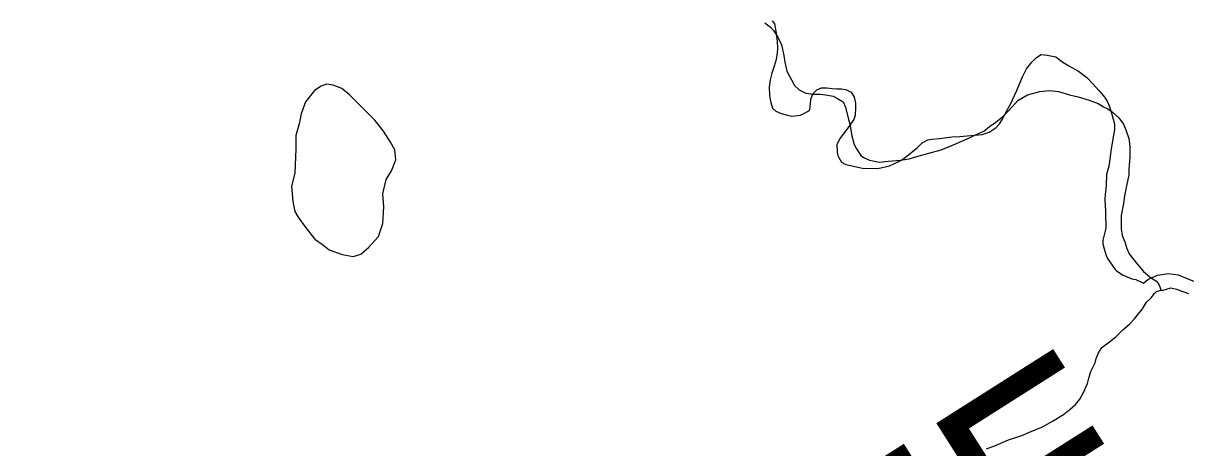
# Model space of a CAD drawing. Extents: x 2001466 to 31450019, y -30647475 to 847247.
# Drawn here: x 2058080 to 2060195, y 759460 to 760233 of the extents above; entities that cross this region are included whole.
import ezdxf

# ---------------------------------------------------------------- set-up
doc = ezdxf.new("R2010")
doc.units = 0
for name, color, linetype in [('Exist Boundary Political City Limit New', 7, 'Continuous'), ('Exist Hydrographic Lake Shore Label', 7, 'Continuous'), ('Exist Hydrographic Misc Water Feature', 7, 'Continuous'), ('Map Preparation Boundary City Limit Buffer Line', 7, 'Continuous')]:
    doc.layers.add(name, color=color, linetype=linetype)

msp = doc.modelspace()

# ---------------------------------------------------------------- linework, layer by layer
at = {"layer": 'Exist Boundary Political City Limit New'}
for points in [[(2059442.9, 760237), (2059446.8, 760231.3), (2059450.1, 760214.5), (2059451.6, 760199.3), (2059452.2, 760187.1), (2059451.9, 760178.4), (2059449.6, 760166.5), (2059446.4, 760154.1), (2059442.2, 760141.5), (2059438.8, 760129.5), (2059437.1, 760116.3), (2059437.8, 760101.8), (2059438.5, 760096.5), (2059439.9, 760088.2), (2059443.1, 760077.8), (2059449, 760072.2), (2059459, 760068), (2059470.4, 760065), (2059478.5, 760063.5), (2059494.1, 760065), (2059502.9, 760069.6), (2059506.9, 760071.6), (2059510.8, 760074.6), (2059511, 760076.4), (2059512.1, 760085.7), (2059512.8, 760093.6), (2059516.8, 760104.1), (2059523.8, 760111.5), (2059532.6, 760115.1), (2059542, 760115), (2059551.8, 760113.5), (2059560.2, 760113.2), (2059568.6, 760113.3), (2059578, 760111.4), (2059586.2, 760107.2), (2059592, 760098.2), (2059594.2, 760086.8), (2059594.1, 760078.5), (2059593.6, 760065.2), (2059591.5, 760057.3), (2059577.9, 760038.3), (2059565.8, 760022.9), (2059560.4, 760011), (2059561.1, 760000), (2059561.4, 759993.2), (2059564.2, 759988.1), (2059568.9, 759979.9), (2059576.6, 759975.6), (2059607.2, 759968.8), (2059635.1, 759968), (2059656.4, 759973.2), (2059671.9, 759980.5), (2059677.8, 759983.4), (2059687.5, 759990.7), (2059706.8, 760006.3), (2059715.5, 760014.8), (2059726.1, 760020.2), (2059732.9, 760021.7), (2059746.8, 760022.8), (2059769.5, 760025.9), (2059783.8, 760026.4), (2059824.9, 760030.3), (2059837.2, 760034.5), (2059850.1, 760042.7), (2059856.4, 760049.5), (2059861.8, 760057.9), (2059868.5, 760071), (2059876.5, 760085.4), (2059887.4, 760108.9), (2059898.1, 760135.1), (2059905.1, 760149.4), (2059915.2, 760161.7), (2059923.6, 760170), (2059932, 760175.4), (2059943, 760174.6), (2059958.9, 760171.1), (2059969.6, 760163.1), (2059982.6, 760155), (2060000, 760145.2), (2060015.2, 760133.6), (2060026.8, 760121.7), (2060037, 760110.1), (2060045.2, 760100.2)], [(2060045.2, 760100.2), (2060051.4, 760092.2), (2060055.4, 760084.1), (2060059, 760073.4), (2060065.4, 760049.7), (2060065.6, 760038.6), (2060063.9, 760028.8), (2060061.6, 760018.3), (2060058.6, 760000), (2060057.4, 759989.2), (2060055.2, 759972.7), (2060051.1, 759957.5), (2060050.5, 759938), (2060049.1, 759924.2), (2060048.8, 759921.3), (2060048.2, 759910.9), (2060049.1, 759890.8), (2060048.9, 759880.5), (2060049.9, 759865.6), (2060049.8, 759859.4), (2060045.9, 759845), (2060044.5, 759837.6), (2060044.2, 759831), (2060046.6, 759821.9), (2060050.1, 759809.6), (2060053, 759804.1), (2060066.5, 759784.5), (2060068.9, 759782.1), (2060081.4, 759774.3), (2060097, 759767.5), (2060104.6, 759766.3), (2060118, 759759.7), (2060126, 759765.9), (2060143.5, 759774), (2060162.9, 759777), (2060181.5, 759774.5), (2060214.1, 759761.5)]]:
    msp.add_lwpolyline(points, dxfattribs=at)
at = {"layer": 'Exist Hydrographic Misc Water Feature'}
for points in [[(2059429.3, 760233.2), (2059439.6, 760225.2), (2059445.3, 760219.4), (2059453.1, 760207.3), (2059459.3, 760193.3), (2059463.6, 760173.6), (2059465.4, 760161.6), (2059469.5, 760145.6), (2059477.5, 760129.4), (2059483.5, 760119.5), (2059491.5, 760111.4), (2059503.8, 760105.5), (2059517.9, 760103.4), (2059529.8, 760103.6), (2059543.9, 760101.4), (2059553.8, 760099.5), (2059561.6, 760095.5), (2059571.6, 760089.5), (2059575.9, 760079.5), (2059581.7, 760057.6), (2059583.7, 760049.5), (2059586, 760037.8), (2059587.6, 760027.9), (2059591.7, 760011.8), (2059596, 760003.9), (2059603.8, 759991.7), (2059610, 759987.6), (2059619.8, 759983.6), (2059637.9, 759979.7), (2059653.9, 759981.7), (2059676, 759983.6), (2059691.6, 759985.7), (2059705.9, 759990), (2059727.7, 759996.1), (2059750, 760002), (2059769.5, 760010), (2059788, 760018.2), (2059801.7, 760024.2), (2059813.8, 760030.1), (2059827.9, 760036.1), (2059837.8, 760044.3), (2059849.7, 760052.2), (2059861.6, 760062.1), (2059873.9, 760074.1), (2059889.5, 760092), (2059907.3, 760102.3), (2059929.6, 760108.2), (2059947.5, 760110.4), (2059963.7, 760108.3), (2059983.6, 760102.5), (2059999.4, 760098.5), (2060019.7, 760092.5), (2060035.7, 760086.5), (2060045.7, 760080.5), (2060053.5, 760076.5), (2060061.9, 760070.4), (2060073.4, 760060.5), (2060081.6, 760048.7), (2060085.9, 760038.7), (2060091.8, 760022.8), (2060093.7, 760008.7), (2060093.7, 759988.8), (2060091.8, 759966.8), (2060091.8, 759956.6), (2060087.5, 759936.6), (2060083.6, 759918.6), (2060081.8, 759904.6), (2060077.7, 759882.5), (2060077.9, 759870.7), (2060077.9, 759858.6), (2060079.7, 759846.5), (2060084.3, 759834.5), (2060088.2, 759822.5), (2060092, 759812.7), (2060098, 759804.9), (2060108.2, 759792.7)], [(2058574.3, 759959.6), (2058568.1, 759935.8), (2058570.2, 759907.9), (2058574, 759889.9), (2058580.4, 759879.6), (2058594.1, 759860.1), (2058610.3, 759839.8), (2058624.3, 759829.9), (2058636.4, 759820), (2058660, 759811.9), (2058680.3, 759808.1), (2058694, 759812), (2058708.4, 759824.1), (2058726.2, 759844.1), (2058734, 759868.1), (2058736, 759898.2), (2058734, 759922), (2058740.1, 759947.9), (2058750, 759964.2), (2058758, 759984.1), (2058755.9, 760002.3), (2058747.9, 760016), (2058735.6, 760036.2), (2058719.8, 760056), (2058694, 760081.8), (2058673.5, 760102), (2058659.8, 760113.8), (2058643.8, 760119.9), (2058631.7, 760121.7), (2058621.8, 760117.9), (2058609.9, 760110), (2058593.7, 760089.7), (2058585.7, 760067.8), (2058582, 760049.7), (2058575.7, 760028), (2058576.1, 760004), (2058574.3, 759959.6)], [(2060108.2, 759792.7), (2060118.1, 759780.7), (2060130, 759770.8), (2060136.1, 759766.6), (2060141.9, 759762.9), (2060146, 759757), (2060148.2, 759752.6), (2060149.9, 759746.7)], [(2060124, 759724.6), (2060132.2, 759732.7), (2060138.2, 759740.7), (2060141.9, 759744.6), (2060149.9, 759746.7)], [(2060149.9, 759746.7), (2060154.2, 759746.8), (2060159.9, 759748.8), (2060167.9, 759750.8), (2060178.4, 759748.8), (2060188.2, 759744.9), (2060200.3, 759740.6)], [(2059832.7, 759458.1), (2059848.7, 759464.2), (2059872.8, 759474.3), (2059896.6, 759482.4), (2059910.6, 759488.5), (2059934.6, 759498.2), (2059952.4, 759508.5), (2059972.7, 759520.4), (2059984.6, 759530.3), (2059994.4, 759538.6), (2060002.4, 759548.3), (2060008.8, 759560.3), (2060016.6, 759576.6), (2060018.6, 759586.4), (2060022.3, 759598.5), (2060030.5, 759614.7), (2060032.2, 759622.5), (2060036.5, 759632.4), (2060042.4, 759642.5), (2060056.4, 759652.5), (2060068.3, 759662.5), (2060080.6, 759674.8), (2060092.5, 759684.8), (2060102.1, 759694.7), (2060116.2, 759712.8), (2060124, 759724.6)]]:
    msp.add_lwpolyline(points, dxfattribs=at)
at = {"layer": 'Map Preparation Boundary City Limit Buffer Line'}
for points in [[(2059442.9, 760237), (2059446.8, 760231.3), (2059450.1, 760214.5), (2059451.6, 760199.3), (2059452.2, 760187.1), (2059451.9, 760178.4), (2059449.6, 760166.5), (2059446.4, 760154.1), (2059442.2, 760141.5), (2059438.8, 760129.5), (2059437.1, 760116.3), (2059437.8, 760101.8), (2059438.5, 760096.5), (2059439.9, 760088.2), (2059443.1, 760077.8), (2059449, 760072.2), (2059459, 760068), (2059470.4, 760065), (2059478.5, 760063.5), (2059494.1, 760065), (2059502.9, 760069.6), (2059506.9, 760071.6), (2059510.8, 760074.6), (2059511, 760076.4), (2059512.1, 760085.7), (2059512.8, 760093.6), (2059516.8, 760104.1), (2059523.8, 760111.5), (2059532.6, 760115.1), (2059542, 760115), (2059551.8, 760113.5), (2059560.2, 760113.2), (2059568.6, 760113.3), (2059578, 760111.4), (2059586.2, 760107.2), (2059592, 760098.2), (2059594.2, 760086.8), (2059594.1, 760078.5), (2059593.6, 760065.2), (2059591.5, 760057.3), (2059577.9, 760038.3), (2059565.8, 760022.9), (2059560.4, 760011), (2059561.1, 760000), (2059561.4, 759993.2), (2059564.2, 759988.1), (2059568.9, 759979.9), (2059576.6, 759975.6), (2059607.2, 759968.8), (2059635.1, 759968), (2059656.4, 759973.2), (2059671.9, 759980.5), (2059677.8, 759983.4), (2059687.5, 759990.7), (2059706.8, 760006.3), (2059715.5, 760014.8), (2059726.1, 760020.2), (2059732.9, 760021.7), (2059746.8, 760022.8), (2059769.5, 760025.9), (2059783.8, 760026.4), (2059824.9, 760030.3), (2059837.2, 760034.5), (2059850.1, 760042.7), (2059856.4, 760049.5), (2059861.8, 760057.9), (2059868.5, 760071), (2059876.5, 760085.4), (2059887.4, 760108.9), (2059898.1, 760135.1), (2059905.1, 760149.4), (2059915.2, 760161.7), (2059923.6, 760170), (2059932, 760175.4), (2059943, 760174.6), (2059958.9, 760171.1), (2059969.6, 760163.1), (2059982.6, 760155), (2060000, 760145.2), (2060015.2, 760133.6), (2060026.8, 760121.7), (2060037, 760110.1), (2060045.2, 760100.2)], [(2060045.2, 760100.2), (2060051.4, 760092.2), (2060055.4, 760084.1), (2060059, 760073.4), (2060065.4, 760049.7), (2060065.6, 760038.6), (2060063.9, 760028.8), (2060061.6, 760018.3), (2060058.6, 760000), (2060057.4, 759989.2), (2060055.2, 759972.7), (2060051.1, 759957.5), (2060050.5, 759938), (2060049.1, 759924.2), (2060048.8, 759921.3), (2060048.2, 759910.9), (2060049.1, 759890.8), (2060048.9, 759880.5), (2060049.9, 759865.6), (2060049.8, 759859.4), (2060045.9, 759845), (2060044.5, 759837.6), (2060044.2, 759831), (2060046.6, 759821.9), (2060050.1, 759809.6), (2060053, 759804.1), (2060066.5, 759784.5), (2060068.9, 759782.1), (2060081.4, 759774.3), (2060097, 759767.5), (2060104.6, 759766.3), (2060118, 759759.7), (2060126, 759765.9), (2060143.5, 759774), (2060162.9, 759777), (2060181.5, 759774.5), (2060214.1, 759761.5)]]:
    msp.add_lwpolyline(points, dxfattribs=at)

# ---------------------------------------------------------------- texts
at = {"layer": 'Exist Hydrographic Lake Shore Label'}
msp.add_text('CRABTREE', height=360.89, rotation=32.4058, dxfattribs=at).set_placement((2057954.4, 757942.9))

doc.saveas('drawing.dxf')
